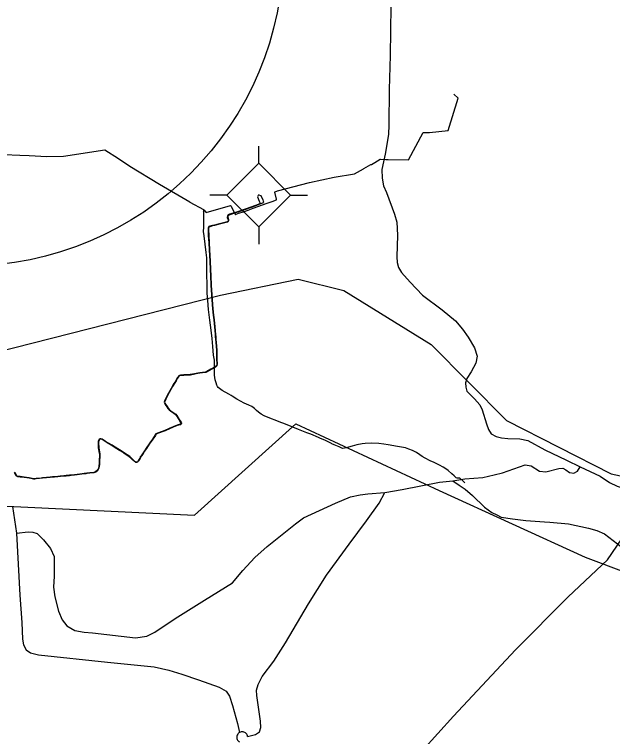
# Model space of a CAD drawing. Extents: x -789162 to -606354, y -1062736 to -945481.
# Drawn here: x -680480 to -679066, y -982196 to -980490 of the extents above; entities that cross this region are included whole.
import ezdxf

# ---------------------------------------------------------------- set-up
doc = ezdxf.new("R2010")
doc.units = 0
for name, color, linetype in [('_Rámeček', 7, 'Continuous'), ('_SIRSI VZTAHY_CENTRA', 7, 'Continuous'), ('_SIRSI VZTAHY_CYKLOTRASY MISTNI S', 7, 'Continuous'), ('_SIRSI VZTAHY_ELEKTRICKE VEDENI VN 110 kV S', 7, 'Continuous'), ('_SIRSI VZTAHY_ELEKTRO_ROZVODNA S', 7, 'Continuous'), ('_SIRSI VZTAHY_SILNICE I TRIDY_NAVRH', 7, 'Continuous'), ('_SIRSI VZTAHY_SILNICE II TRIDY_STAV', 7, 'Continuous'), ('_SIRSI VZTAHY_SILNICE III TRIDY_STAV', 7, 'Continuous'), ('_SIRSI VZTAHY_USES_NRBK_S', 7, 'Continuous'), ('_SIRSI VZTAHY_VTL PLYNOVOD', 7, 'Continuous')]:
    doc.layers.add(name, color=color, linetype=linetype)

msp = doc.modelspace()

# ---------------------------------------------------------------- linework, layer by layer
at = {"layer": '_Rámeček'}
msp.add_circle((-680593.4, -980334.7), 750, dxfattribs=at)
at = {"layer": '_SIRSI VZTAHY_CENTRA'}
msp.add_circle((-680593.4, -980334.7), 750, dxfattribs=at)
at = {"layer": '_SIRSI VZTAHY_CYKLOTRASY MISTNI S'}
msp.add_lwpolyline([(-681865.1, -981576.1), (-681494, -981436.3), (-681237.5, -981467.1), (-680604.8, -981521.9), (-680563.8, -981648.5), (-680054.3, -981672.4), (-679814.9, -981456.8), (-679476.3, -981614.2), (-679130.9, -981771.7), (-678730.8, -981922.2), (-678395.7, -982024.9)], dxfattribs=at)
at = {"layer": '_SIRSI VZTAHY_ELEKTRICKE VEDENI VN 110 kV S'}
for points in [[(-679902.7, -980915.4), (-679902.7, -980915.4), (-679902.8, -980915.4), (-679902.8, -980915.8), (-679897, -980917.4), (-679892.9, -980927.9), (-679891.6, -980931.2), (-679891.3, -980932.2), (-679891.1, -980933), (-679891.6, -980934.8), (-679892.8, -980935.5), (-679894.2, -980935.8), (-679903.7, -980939.7), (-679920.3, -980946), (-679933.8, -980950.6), (-679951.9, -980957.1), (-679956.8, -980958.2), (-679970.9, -980962.9), (-679973.9, -980964.7), (-679975.2, -980966.4), (-679975.5, -980969.1), (-679973.9, -980974.6), (-679973.5, -980977.3), (-679974.4, -980979.4), (-679976.3, -980980.5), (-679985.3, -980982.9), (-679998.1, -980986.2), (-680006.7, -980988.2), (-680011.9, -980989.6), (-680018.2, -980991.4), (-680019.6, -980992), (-680020.4, -980993.1), (-680021, -980995), (-680021.1, -980998.1), (-680020.5, -981012.1), (-680019.4, -981029.4), (-680018.4, -981045.9), (-680016.9, -981072.5), (-680016.2, -981092.2), (-680015.6, -981107.1), (-680014.6, -981129.1), (-680013.1, -981152.2), (-680012.4, -981163.9), (-680010.7, -981185.1), (-680008.9, -981200), (-680007.7, -981211.1), (-680006.8, -981219.4), (-680005.4, -981236.1), (-680004.7, -981245.7), (-680004, -981251.4), (-680003.8, -981257.7), (-680003, -981264.1), (-680001.3, -981283.7), (-680001, -981292.1), (-680001.1, -981303.5), (-680000.7, -981316), (-680000.9, -981318.5), (-680001.5, -981320), (-680004.8, -981323), (-680014.3, -981328.6), (-680024.4, -981334.3), (-680026.9, -981335.6), (-680029.1, -981336), (-680041.8, -981336.9), (-680046.2, -981337.7), (-680053.3, -981339.7), (-680063.6, -981341.6), (-680079.6, -981342.4)], [(-679902.7, -980915.3), (-679902.8, -980915.3), (-679902.8, -980915.8), (-679905.1, -980920.5), (-679901.2, -980931.2), (-679899.9, -980934.5), (-679899.6, -980935.3), (-679899.5, -980936.5), (-679900.5, -980937.5), (-679903.3, -980938.6), (-679920.6, -980945.3), (-679934.2, -980949.8), (-679952.2, -980956), (-679956.9, -980957.4), (-679971.4, -980962), (-679974.6, -980963.6), (-679976.4, -980965.7), (-679976.7, -980969.4), (-679974.8, -980974.9), (-679974.3, -980977.4), (-679975, -980978.9), (-679976.5, -980979.8), (-679985.6, -980981.9), (-679998.5, -980985.1), (-680006.9, -980987.4), (-680011.8, -980988.6), (-680018.1, -980990.4), (-680020.2, -980991.2), (-680021.1, -980992.5), (-680021.8, -980994.6), (-680022.1, -980998.2), (-680021.6, -981012), (-680020.5, -981029.4), (-680019.4, -981046.2), (-680017.8, -981072.5), (-680017.1, -981092.3), (-680016.5, -981107.2), (-680015.5, -981129.2), (-680013.9, -981152.2), (-680013.3, -981163.8), (-680011.6, -981185.3), (-680009.8, -981200.1), (-680008.7, -981211.2), (-680007.7, -981219.6), (-680006.3, -981236.3), (-680005.6, -981245.8), (-680004.9, -981251.4), (-680004.6, -981257.7), (-680003.9, -981264.1), (-680002.1, -981283.6), (-680001.9, -981292.1), (-680001.9, -981303.5), (-680001.5, -981316.1), (-680001.6, -981318.5), (-680002.2, -981319.6), (-680005.3, -981322.2), (-680015.4, -981328.1), (-680025, -981333.5), (-680027.3, -981334.7), (-680029.1, -981335.1), (-680041.8, -981336.1), (-680046.4, -981336.9), (-680053.7, -981339), (-680063.9, -981340.6), (-680079.4, -981341.4)], [(-680081.9, -981342.5), (-680086.8, -981342.7), (-680089.1, -981343.1), (-680090.5, -981344), (-680092.2, -981346.1), (-680094.1, -981349), (-680097.6, -981355.6), (-680101.8, -981362.2), (-680104.1, -981366.1), (-680105.8, -981368.6), (-680117.7, -981390.1), (-680121.9, -981398.4), (-680124.4, -981403.8), (-680124.9, -981405.9), (-680124.2, -981408), (-680122.4, -981410.7), (-680118.7, -981416.3), (-680116.1, -981420), (-680112.9, -981423.5), (-680109.6, -981426.2), (-680101.9, -981431.5), (-680098.5, -981434.3), (-680095.9, -981437.6), (-680090, -981446.3), (-680085.9, -981453.3), (-680085.1, -981455.4), (-680085.7, -981457.6), (-680087.5, -981458.9), (-680094.7, -981461.2), (-680104.2, -981464.8), (-680113.4, -981469), (-680123.5, -981473.2), (-680141.5, -981479.9), (-680144.5, -981481.6), (-680146.3, -981484.1), (-680152.8, -981493.4), (-680158.8, -981502.1), (-680160.8, -981505), (-680167.3, -981514.8), (-680171.8, -981521.4), (-680176.4, -981528.6), (-680179.3, -981532.5), (-680181.4, -981535.6), (-680182.8, -981538.3), (-680184.6, -981541.6), (-680186.5, -981544.3), (-680188.5, -981546.8), (-680190.3, -981548.3), (-680192.7, -981548.1), (-680193.7, -981547.6), (-680200.5, -981541.7), (-680204.3, -981538), (-680208.1, -981534.7), (-680212.8, -981531.6), (-680216.4, -981529), (-680220, -981526.7), (-680222.9, -981524.5), (-680231, -981519.5), (-680241.3, -981513.2), (-680249.7, -981508.2), (-680258, -981503.2), (-680265.1, -981498.9), (-680272.6, -981494.2), (-680273.9, -981493.5), (-680275.3, -981493), (-680277.2, -981493.1), (-680278.3, -981493.8), (-680279.6, -981495.2), (-680280.5, -981497.5), (-680280.7, -981499.4), (-680280.5, -981505.9), (-680280.4, -981509.7), (-680280.3, -981514), (-680277.9, -981528), (-680277.6, -981531), (-680277.8, -981533), (-680278.5, -981544.7), (-680278.7, -981553.9), (-680279, -981557.1), (-680280, -981561), (-680281.6, -981565.1), (-680283.4, -981567.7), (-680286.9, -981570.7), (-680291.7, -981572.9), (-680301.2, -981573.8), (-680308.7, -981574.5)], [(-680081.7, -981341.6), (-680086.9, -981341.8), (-680089.4, -981342.4), (-680090.9, -981343.5), (-680092.8, -981345.6), (-680094.7, -981348.6), (-680098.5, -981355.3), (-680102.5, -981361.9), (-680104.9, -981365.7), (-680106.4, -981368.3), (-680118.3, -981389.6), (-680122.8, -981398), (-680125.3, -981403.3), (-680125.9, -981406), (-680125, -981408.4), (-680123.1, -981411.2), (-680119.6, -981416.8), (-680117, -981420.5), (-680113.8, -981424.2), (-680110.2, -981426.9), (-680102.6, -981432.1), (-680099.2, -981434.9), (-680096.8, -981438.1), (-680090.8, -981446.7), (-680086.9, -981453.7), (-680086.4, -981455.5), (-680086.6, -981456.8), (-680088.1, -981458), (-680095, -981460.4), (-680104.6, -981464), (-680113.6, -981468.1), (-680123.8, -981472.6), (-680141.7, -981479.1), (-680145.1, -981480.9), (-680146.7, -981482.9), (-680153.6, -981493.1), (-680159.6, -981501.7), (-680161.4, -981504.5), (-680168.1, -981514.4), (-680172.4, -981521), (-680177.2, -981528.1), (-680180, -981532.1), (-680182.2, -981535.1), (-680183.6, -981537.9), (-680185.4, -981541.1), (-680187.3, -981543.9), (-680188.9, -981546.5), (-680190.4, -981547.6), (-680192.3, -981547.6), (-680193.4, -981547), (-680194.7, -981546), (-680199.9, -981541.2), (-680203.8, -981537.4), (-680207.1, -981534.4), (-680212.9, -981530.3), (-680219.9, -981525.6), (-680225.1, -981522), (-680231.6, -981518.1), (-680241.6, -981512), (-680248.9, -981507.6), (-680257.2, -981502.6), (-680264.3, -981498.3), (-680272.2, -981493.5), (-680273.4, -981492.8), (-680275.3, -981492), (-680276.9, -981492.1), (-680279.4, -981493.9), (-680281, -981496.1), (-680281.6, -981498.3), (-680281.7, -981500.8), (-680281.4, -981504.4), (-680281.4, -981507.4), (-680281.4, -981510.2), (-680281.4, -981513.7), (-680279, -981526.5), (-680278.5, -981529.6), (-680278.7, -981532.4), (-680279.2, -981541.7), (-680279.5, -981551.4), (-680279.7, -981555.4), (-680280.1, -981558), (-680281.2, -981561.6), (-680282.7, -981564.6), (-680284.2, -981566.9), (-680287.3, -981569.6), (-680291.9, -981571.9), (-680301.3, -981572.8), (-680307.4, -981573.4)], [(-680079.6, -981342.4), (-680081.9, -981342.5)], [(-680079.4, -981341.4), (-680081.7, -981341.6)], [(-680311.2, -981574.8), (-680314.6, -981575.1), (-680319.9, -981576), (-680331.5, -981577.7), (-680337.4, -981578.4), (-680345.2, -981578.9), (-680349.4, -981579.4), (-680357, -981580.2), (-680362.8, -981580.8), (-680371, -981581.3), (-680377.1, -981582.1), (-680385, -981582.8), (-680389.5, -981583.2), (-680394.9, -981583.8), (-680403.7, -981584.5), (-680413.1, -981585.5), (-680420.1, -981586.4), (-680428.1, -981587.2), (-680431.5, -981587.5), (-680434.4, -981587.3), (-680437.8, -981586.6), (-680444.6, -981585.5), (-680456.4, -981584), (-680465.9, -981582.6), (-680471.6, -981581.9), (-680473.4, -981581.2), (-680474.4, -981580.1), (-680478.9, -981573.2), (-680480, -981571.6)], [(-680308.8, -981573.5), (-680314.8, -981574.1), (-680319.6, -981574.8), (-680331.5, -981576.8), (-680337.5, -981577.3), (-680345.3, -981577.9), (-680349.5, -981578.3), (-680357.1, -981579.1), (-680362.8, -981579.6), (-680371.1, -981580.4), (-680377.1, -981581.1), (-680385.1, -981582), (-680389.6, -981582.4), (-680394.9, -981583), (-680403.8, -981583.6), (-680413.3, -981584.8), (-680420.2, -981585.7), (-680428.2, -981586.4), (-680431.5, -981586.7), (-680434.2, -981586.5), (-680437.6, -981585.8), (-680444.5, -981584.5), (-680456.2, -981583), (-680465.9, -981581.6), (-680471.4, -981581), (-680472.7, -981580.5), (-680473.7, -981579.5), (-680478.1, -981572.8), (-680479.5, -981570.7)], [(-680308.7, -981574.5), (-680311.2, -981574.8)], [(-680307.4, -981573.4), (-680308.8, -981573.5)]]:
    msp.add_lwpolyline(points, dxfattribs=at)
at = {"layer": '_SIRSI VZTAHY_ELEKTRO_ROZVODNA S'}
for p, q in [((-679902.4, -980841.5), (-679902.4, -980801)), ((-679977.7, -980916.7), (-679902.4, -980841.5)), ((-679902.4, -980841.5), (-679827.2, -980916.7)), ((-679977.7, -980916.7), (-680018.1, -980916.7)), ((-679902.4, -980992), (-679977.7, -980916.7)), ((-679827.2, -980916.7), (-679902.4, -980992)), ((-679827.2, -980916.7), (-679786.7, -980916.7)), ((-679902.4, -980992), (-679902.4, -981032.4))]:
    msp.add_line(p, q, dxfattribs=at)
at = {"layer": '_SIRSI VZTAHY_SILNICE I TRIDY_NAVRH'}
msp.add_lwpolyline([(-681637.7, -981054.2), (-681158, -981206), (-680887.2, -981288.3), (-680669.4, -981291), (-680526, -981288.3), (-679992.4, -981152.8), (-679809.1, -981115.6), (-679701, -981142.2), (-679494.7, -981269.7), (-679317.2, -981448.9), (-679069.9, -981574.9), (-678871.1, -981617.4), (-678733, -981619), (-678631.4, -981602.3), (-678446.3, -981464.1), (-678326.4, -981329), (-678147.4, -981111.8), (-678045.7, -981016.2), (-677930.4, -980949.4), (-677696.7, -980897.8), (-677529.8, -980885.6), (-677416.1, -980844.6), (-677012.5, -980592.6), (-676663.5, -980269.2)], dxfattribs=at)
at = {"layer": '_SIRSI VZTAHY_SILNICE II TRIDY_STAV'}
for points in [[(-680484.1, -981652.5), (-680474.9, -981715.2)], [(-680474.9, -981715.2), (-680466.9, -981861.9), (-680462, -981926.1), (-680460.5, -981965.4), (-680458.2, -981979.1), (-680451.6, -981990.4), (-680441.4, -981997.5), (-680422.3, -982002.3), (-680260, -982019.6), (-680149.4, -982031), (-680114.8, -982038.6), (-680083.6, -982048.1), (-680044.3, -982061.8), (-679996, -982078.7), (-679979.2, -982088.3), (-679971.1, -982099.9), (-679963.9, -982122.2), (-679952.3, -982164.5), (-679947.4, -982185.9)], [(-679947.4, -982185.9), (-679949.1, -982187), (-679950.7, -982188.5), (-679952, -982190.1), (-679953, -982192), (-679953.7, -982193.9), (-679954, -982196), (-679954, -982198.1), (-679953.7, -982200.2), (-679953.1, -982202.2), (-679952.1, -982204), (-679950.8, -982205.7), (-679949.3, -982207.1), (-679947.6, -982208.3)], [(-679928.5, -982195.5), (-679928.9, -982193.5), (-679929.7, -982191.5), (-679930.7, -982189.8), (-679932.1, -982188.2), (-679933.6, -982186.8), (-679935.4, -982185.7), (-679937.3, -982184.9), (-679939.3, -982184.4), (-679941.4, -982184.3), (-679943.5, -982184.5), (-679945.5, -982185), (-679947.4, -982185.9)]]:
    msp.add_lwpolyline(points, dxfattribs=at)
at = {"layer": '_SIRSI VZTAHY_SILNICE III TRIDY_STAV'}
for points in [[(-679590.2, -980470.7), (-679591.7, -980587), (-679593.9, -980667), (-679594.5, -980750.8), (-679595.5, -980773.5), (-679603.6, -980820.1), (-679611.1, -980856), (-679610.8, -980876.7), (-679607.4, -980894.5), (-679600.5, -980910.4), (-679581.5, -980961.4), (-679575.8, -980980.5), (-679574.2, -981011.1), (-679576.1, -981062.4), (-679575.1, -981076.1), (-679572.3, -981087.3), (-679564.7, -981099.6), (-679544.2, -981122.3), (-679515.4, -981153.2), (-679469, -981187.3), (-679437.2, -981213.4), (-679420.5, -981233.4), (-679407.5, -981252), (-679392.6, -981277.5), (-679386.5, -981297.1), (-679389.3, -981313.7), (-679400.2, -981334), (-679410.6, -981349.8), (-679413.8, -981360.4), (-679413.2, -981370.5), (-679410.6, -981379.5), (-679392.2, -981397.6), (-679379.9, -981411.7), (-679374.1, -981423.9), (-679364.2, -981456.9), (-679359.4, -981470.3), (-679353.1, -981480.8), (-679341.6, -981486.8), (-679328.5, -981490.3), (-679313.5, -981491.3), (-679285.2, -981492.2), (-679266.7, -981496.4), (-679225.9, -981518.7), (-679175.3, -981542.9), (-679143.1, -981558.1)], [(-679443.4, -981591.8), (-679415.4, -981587.1), (-679372.5, -981583.8), (-679345.9, -981577.4), (-679326.2, -981572.7), (-679286.5, -981558.3), (-679272.5, -981553.7), (-679258.3, -981556.1), (-679238.5, -981569), (-679224.2, -981570.3), (-679192.8, -981562.2), (-679183.4, -981561.7), (-679176.6, -981565.4), (-679168.2, -981571.6), (-679157.6, -981573.4), (-679149.2, -981568.9), (-679143.1, -981558.1)], [(-679143.1, -981558.1), (-679095.3, -981580.5), (-679073.8, -981595.7), (-679055.5, -981604.4), (-679031.2, -981612), (-678992.8, -981620.3), (-678926.1, -981631.8), (-678776, -981642.3), (-678742.9, -981643.6), (-678721.7, -981637.2), (-678704.2, -981626.7), (-678690.9, -981620.4), (-678682.2, -981620.4), (-678674, -981622.9), (-678666.6, -981633.6), (-678666.3, -981638.6)], [(-679604.1, -981619.4), (-679563.7, -981612.2), (-679474.8, -981594.3), (-679443.4, -981591.8)], [(-679443.4, -981591.8), (-679428.4, -981601.5), (-679414.4, -981611.4), (-679396.9, -981625.9), (-679368.6, -981653.4), (-679351.1, -981666.1), (-679339.6, -981672.2), (-679329.1, -981677.2), (-679302.4, -981681.2), (-679271, -981685.2), (-679227.4, -981688.4), (-679214.1, -981689.4), (-679170.1, -981693.1), (-679123.1, -981703), (-679103, -981709.1), (-679085.6, -981716.5), (-679054.3, -981740.1), (-679031.1, -981758.9), (-679006.6, -981777.8), (-678968.8, -981806.4), (-678938.1, -981822.5)], [(-680474.9, -981715.2), (-680447, -981712.2), (-680436.2, -981712.6), (-680426.1, -981716.3), (-680411.1, -981731.1), (-680394.4, -981751.6), (-680386, -981770.4), (-680385.7, -981816.5), (-680387.1, -981842.6), (-680383.7, -981865.4), (-680375.7, -981899.6), (-680367, -981920), (-680355.4, -981933.7), (-680336.6, -981945.4), (-680314.4, -981948.9), (-680295.4, -981950.7), (-680193.8, -981962.3), (-680166.7, -981958.4), (-680148.1, -981949.2), (-680099.5, -981916.9), (-680030.4, -981873.6), (-679964.1, -981832.2), (-679940.1, -981803.7), (-679911.4, -981772.6), (-679882.5, -981746.6), (-679815.3, -981693.2), (-679796.7, -981678.7), (-679721.2, -981644.1), (-679685.6, -981629.5), (-679662.4, -981624.4), (-679644.1, -981622.2), (-679604.1, -981619.4)], [(-679928.5, -982195.5), (-679910, -982190.4), (-679900.1, -982184.1), (-679897.3, -982173.9), (-679897.9, -982159.5), (-679906.9, -982098.5), (-679907.4, -982085.9), (-679903.5, -982072.8), (-679894.1, -982053.6), (-679866.5, -982017.4), (-679838.8, -981974.4), (-679784.5, -981881.9), (-679742.3, -981814.6), (-679688.4, -981740.8), (-679647.9, -981686.2), (-679617.6, -981644.1), (-679604.1, -981619.4)]]:
    msp.add_lwpolyline(points, dxfattribs=at)
at = {"layer": '_SIRSI VZTAHY_USES_NRBK_S'}
msp.add_lwpolyline([(-679516, -982229.5), (-679441.7, -982147.2), (-679295.6, -981990.4), (-679170.8, -981865.5), (-679077.9, -981777.8), (-679032.8, -981711.4)], dxfattribs=at)
at = {"layer": '_SIRSI VZTAHY_VTL PLYNOVOD'}
for points in [[(-680032.3, -980951.6), (-680026.7, -980957.7), (-679968.8, -980941.5), (-679968, -980941.7), (-679967.9, -980941.9), (-679967.4, -980942.6), (-679963.2, -980951.5), (-679958.1, -980961.9), (-679958, -980962.2), (-679957.6, -980962.6), (-679957.1, -980962.7), (-679956.9, -980962.6), (-679949.7, -980959.6), (-679938.2, -980955.8), (-679927, -980951.9), (-679915.7, -980947.8), (-679904.5, -980943.7), (-679893.3, -980939.6), (-679882.1, -980935.6), (-679870.9, -980931.5), (-679860.6, -980927.7), (-679860.5, -980927.7), (-679859.9, -980927.3), (-679860, -980926.6), (-679860, -980926.4), (-679864.1, -980910.1), (-679864.1, -980909.8), (-679864.2, -980909.2), (-679863.7, -980908.9), (-679857.7, -980906.9), (-679782.6, -980886.7), (-679782.6, -980886.7), (-679723.8, -980874.3), (-679675.9, -980866.2), (-679655.1, -980854.8), (-679654.4, -980854.4), (-679653.8, -980854.1), (-679637.1, -980844.6), (-679636.3, -980844.2), (-679636.1, -980844.1), (-679628.3, -980839.4), (-679615.2, -980832.1), (-679614.3, -980832.1), (-679614.2, -980832), (-679601.8, -980832.2), (-679600.9, -980832.2), (-679600.8, -980832.2), (-679599.1, -980832.3), (-679597.8, -980832.3), (-679596.8, -980832.4), (-679548.4, -980833.1), (-679513.7, -980769.1), (-679511.4, -980769.1), (-679499, -980768.5), (-679454.8, -980764.2), (-679431.1, -980688.1), (-679441.5, -980678)], [(-680032.3, -980951.6), (-680064.3, -980933.8), (-680064.8, -980933.5), (-680136.9, -980891.5), (-680207, -980848.9), (-680234, -980831.2), (-680266, -980810.3), (-680363.7, -980825.4), (-680402.6, -980826.5), (-680444.7, -980823.9), (-680466.9, -980823), (-680541.5, -980820)], [(-680032.3, -980951.6), (-680032.6, -980954.1), (-680032.5, -980954.3)], [(-680032.5, -980954.8), (-680032.5, -980954.6), (-680032.5, -980954.3)], [(-680032.5, -980954.8), (-680032.3, -980954.8), (-680032.3, -980954.7), (-680032.4, -980954.4), (-680032.4, -980954.3), (-680032.5, -980954.3)], [(-679415.4, -981595.9), (-679415.9, -981595.6), (-679416.5, -981595), (-679416.6, -981595), (-679419.5, -981592.5), (-679426.3, -981586.1), (-679426.3, -981586.1), (-679427.3, -981585.1), (-679432.1, -981585.2), (-679433.6, -981585.2), (-679435.4, -981584.4), (-679437.5, -981582.6), (-679440.5, -981579.6), (-679446.2, -981574.9), (-679455, -981567.5), (-679460, -981563.4), (-679466.8, -981559), (-679475.4, -981554.4), (-679487.4, -981548.6), (-679497, -981544), (-679508.9, -981537.9), (-679516.1, -981533.9), (-679521.5, -981530.1), (-679529.4, -981524.9), (-679538.6, -981520), (-679547.4, -981516.9), (-679555.4, -981513.4), (-679574.4, -981510.8), (-679596.7, -981506.5), (-679606.9, -981504.7), (-679618.5, -981503.6), (-679635, -981502.5), (-679650.8, -981503.5), (-679657.8, -981504.3), (-679670.8, -981506.6), (-679681.2, -981509.4), (-679695.4, -981513.9), (-679703.3, -981515.3), (-679705.6, -981514.6), (-679712.6, -981511.3), (-679723.9, -981506.2), (-679729.2, -981504), (-679729.2, -981504), (-679730, -981503.6), (-679744.4, -981496.6), (-679757.7, -981490.8), (-679757.7, -981490.8), (-679761.1, -981489.3), (-679779.2, -981481.6), (-679788.6, -981478), (-679808.2, -981470.3), (-679825.3, -981463.4), (-679843, -981456.5), (-679850.1, -981453.5), (-679859.3, -981449.7), (-679876.2, -981443.5), (-679889.1, -981438), (-679896.7, -981434), (-679896.7, -981434), (-679896.9, -981433.9), (-679902.8, -981429.7), (-679907.2, -981425.7), (-679912, -981420.9), (-679918.9, -981415.6), (-679925.4, -981412.6), (-679936.3, -981408.1), (-679953.7, -981398.3), (-679964.9, -981391.7), (-679964.9, -981391.7), (-679967.3, -981390.3), (-679972.8, -981386.8), (-679988.3, -981377.9), (-679995.3, -981373.4), (-679998.3, -981371.1), (-679999.8, -981368.8), (-680001.2, -981365.2), (-680003.1, -981360), (-680005, -981353.1), (-680006.1, -981347.7), (-680006.6, -981342), (-680006.4, -981331.4), (-680006.7, -981306.7), (-680009, -981294.6), (-680011, -981274.6), (-680012.5, -981255.2), (-680014.4, -981235.5), (-680017.6, -981212.2), (-680020.9, -981186.6), (-680022.9, -981165.6), (-680024.2, -981148.1), (-680024.5, -981129.5), (-680024.7, -981102.5), (-680024.7, -981102.2), (-680024.9, -981095.6), (-680024.8, -981076.1), (-680024.6, -981064.5), (-680026.2, -981051.9), (-680029.1, -981032.2), (-680031.3, -981012.6), (-680032.5, -981002.9), (-680032.3, -980992.5), (-680032.2, -980985.2), (-680032.2, -980984.9), (-680032.2, -980984.8), (-680032, -980973.4), (-680032.1, -980965.6), (-680031.8, -980959.6), (-680032.3, -980956.3), (-680032.3, -980956.3), (-680032.4, -980955), (-680032.5, -980954.8)]]:
    msp.add_lwpolyline(points, dxfattribs=at)

doc.saveas('drawing.dxf')
